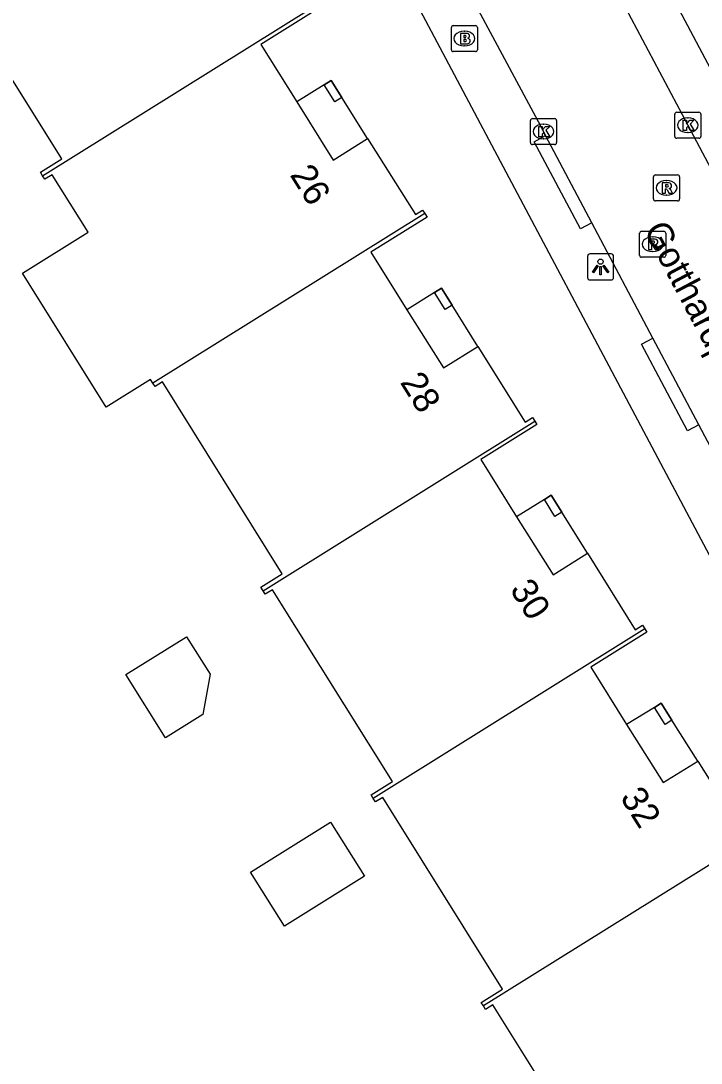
# Model space of a CAD drawing. Extents: x 158838 to 160074, y 386376 to 387776.
# Drawn here: x 159199.82 to 159225.91, y 387072.03 to 387112.04 of the extents above; entities that cross this region are included whole.
import ezdxf

# ---------------------------------------------------------------- set-up
doc = ezdxf.new("R2010")
doc.units = 0
for name, color, linetype in [('IMGEO_Brandkraan', 7, 'Continuous'), ('IMGEO_Kolk', 7, 'Continuous'), ('IMGEO_Lichtpunt', 7, 'Continuous'), ('IMGEO_Openbare_ruimte_label', 7, 'Continuous'), ('IMGEO_Pand', 7, 'Continuous'), ('IMGEO_Pand_nummerreeks', 7, 'Continuous'), ('IMGEO_Pand_overbouw', 7, 'Continuous'), ('IMGEO_Rijbaan_lokaal_open', 7, 'Continuous'), ('IMGEO_Rioolput', 7, 'Continuous'), ('IMGEO_Voetpad_open', 7, 'Continuous')]:
    doc.layers.add(name, color=color, linetype=linetype)

msp = doc.modelspace()

# ---------------------------------------------------------------- linework, layer by layer
at = {"layer": 'IMGEO_Brandkraan'}
for p, q in [((159216.409, 387111.863), (159217.261, 387111.863)), ((159216.334, 387110.937), (159216.334, 387111.789)), ((159216.822, 387111.643), (159216.847, 387111.643)), ((159217.335, 387111.789), (159217.335, 387110.937)), ((159216.845, 387111.083), (159216.82, 387111.083)), ((159217.261, 387110.863), (159216.409, 387110.863))]:
    msp.add_line(p, q, dxfattribs=at)
for points in [[(159216.409, 387111.863), (159217.261, 387111.863)], [(159216.334, 387110.937), (159216.334, 387111.789)], [(159216.682, 387111.563), (159216.682, 387111.163), (159216.895, 387111.163)], [(159216.913, 387111.563), (159216.682, 387111.563)], [(159216.861, 387111.482), (159216.807, 387111.482), (159216.807, 387111.406)], [(159217.335, 387111.789), (159217.335, 387110.937)], [(159216.807, 387111.406), (159216.86, 387111.406)], [(159216.869, 387111.33), (159216.807, 387111.33), (159216.807, 387111.249)], [(159216.807, 387111.249), (159216.869, 387111.249)], [(159217.261, 387110.863), (159216.409, 387110.863)]]:
    msp.add_lwpolyline(points, dxfattribs=at)
for centre, radius, start, end in [((159216.411, 387111.787), 0.0765, 91.552, 178.448), ((159216.411, 387111.787), 0.0765, 91.552, 178.448), ((159217.259, 387111.787), 0.0765, 1.552, 88.448), ((159217.259, 387111.787), 0.0765, 1.552, 88.448), ((159216.862, 387111.444), 0.0379, 267.8285, 90.9355), ((159216.917, 387111.418), 0.145, 59.4692, 91.5367), ((159216.942, 387111.465), 0.0922, 285.5137, 58.1501), ((159216.87, 387111.289), 0.0404, 269.8759, 90.5077), ((159216.901, 387111.414), 0.251, 268.6676, 293.5347), ((159216.947, 387111.273), 0.105, 301.3115, 78.989), ((159216.411, 387110.939), 0.0765, 181.552, 268.448), ((159216.411, 387110.939), 0.0765, 181.552, 268.448), ((159217.259, 387110.939), 0.0765, 271.552, 358.448), ((159217.259, 387110.939), 0.0765, 271.552, 358.448)]:
    msp.add_arc(centre, radius, start, end, dxfattribs=at)
for centre, major_axis, ratio, start_param, end_param in [((159216.821, 387111.363), (-0.387, 0.002), 0.722429, 4.712389, 7.853982), ((159216.846, 387111.363), (-0.39, 0.002), 0.717154, 1.570796, 4.712389)]:
    msp.add_ellipse(centre, major_axis=major_axis, ratio=ratio, start_param=start_param, end_param=end_param, dxfattribs=at)
at = {"layer": 'IMGEO_Kolk'}
for p, q in [((159219.444, 387108.294), (159220.296, 387108.294)), ((159224.903, 387107.609), (159224.903, 387108.461)), ((159224.978, 387108.535), (159225.83, 387108.535)), ((159225.391, 387108.315), (159225.416, 387108.315)), ((159225.904, 387108.461), (159225.904, 387107.609)), ((159219.369, 387107.368), (159219.369, 387108.22)), ((159219.857, 387108.074), (159219.882, 387108.074)), ((159220.37, 387108.22), (159220.37, 387107.368)), ((159219.88, 387107.514), (159219.855, 387107.514)), ((159225.83, 387107.535), (159224.978, 387107.535)), ((159225.414, 387107.755), (159225.389, 387107.755)), ((159220.296, 387107.294), (159219.444, 387107.294))]:
    msp.add_line(p, q, dxfattribs=at)
for points in [[(159219.444, 387108.294), (159220.296, 387108.294)], [(159224.903, 387107.609), (159224.903, 387108.461)], [(159224.978, 387108.535), (159225.83, 387108.535)], [(159225.224, 387108.235), (159225.347, 387108.235), (159225.347, 387108.084), (159225.477, 387108.235), (159225.641, 387108.235), (159225.495, 387108.084), (159225.648, 387107.835), (159225.496, 387107.835), (159225.411, 387107.999), (159225.347, 387107.932), (159225.347, 387107.835), (159225.224, 387107.835), (159225.224, 387108.235)], [(159225.904, 387108.461), (159225.904, 387107.609)], [(159219.369, 387107.368), (159219.369, 387108.22)], [(159219.69, 387107.994), (159219.813, 387107.994), (159219.813, 387107.843), (159219.943, 387107.994), (159220.107, 387107.994), (159219.961, 387107.843), (159220.114, 387107.594), (159219.962, 387107.594), (159219.877, 387107.758), (159219.813, 387107.691), (159219.813, 387107.594), (159219.69, 387107.594), (159219.69, 387107.994)], [(159220.37, 387108.22), (159220.37, 387107.368)], [(159225.83, 387107.535), (159224.978, 387107.535)], [(159220.296, 387107.294), (159219.444, 387107.294)]]:
    msp.add_lwpolyline(points, dxfattribs=at)
for centre, start, end in [((159219.446, 387108.218), 91.552, 178.448), ((159219.446, 387108.218), 91.552, 178.448), ((159220.294, 387108.218), 1.552, 88.448), ((159220.294, 387108.218), 1.552, 88.448), ((159224.98, 387108.459), 91.552, 178.448), ((159224.98, 387108.459), 91.552, 178.448), ((159225.828, 387108.459), 1.552, 88.448), ((159225.828, 387108.459), 1.552, 88.448), ((159224.98, 387107.611), 181.552, 268.448), ((159224.98, 387107.611), 181.552, 268.448), ((159225.828, 387107.611), 271.552, 358.448), ((159225.828, 387107.611), 271.552, 358.448), ((159219.446, 387107.37), 181.552, 268.448), ((159219.446, 387107.37), 181.552, 268.448), ((159220.294, 387107.37), 271.552, 358.448), ((159220.294, 387107.37), 271.552, 358.448)]:
    msp.add_arc(centre, 0.0765, start, end, dxfattribs=at)
for centre, major_axis, ratio, start_param, end_param in [((159225.39, 387108.035), (-0.387, 0.002), 0.722429, 4.712389, 7.853982), ((159225.415, 387108.035), (-0.39, 0.002), 0.717154, 1.570796, 4.712389), ((159219.856, 387107.794), (-0.387, 0.002), 0.722429, 4.712389, 7.853982), ((159219.881, 387107.794), (-0.39, 0.002), 0.717154, 1.570796, 4.712389)]:
    msp.add_ellipse(centre, major_axis=major_axis, ratio=ratio, start_param=start_param, end_param=end_param, dxfattribs=at)
at = {"layer": 'IMGEO_Lichtpunt'}
for p, q in [((159222.46, 387103.097), (159221.652, 387103.097)), ((159222.46, 387103.097), (159221.652, 387103.097)), ((159221.558, 387103.002), (159221.558, 387102.195)), ((159221.558, 387103.002), (159221.558, 387102.195)), ((159222.554, 387102.195), (159222.554, 387103.002)), ((159222.554, 387102.195), (159222.554, 387103.002)), ((159221.652, 387102.101), (159222.46, 387102.101)), ((159221.652, 387102.101), (159222.46, 387102.101))]:
    msp.add_line(p, q, dxfattribs=at)
for points in [[(159221.932, 387102.666), (159221.971, 387102.638), (159221.783, 387102.376), (159221.745, 387102.403), (159221.932, 387102.666)], [(159222.144, 387102.638), (159222.182, 387102.665), (159222.369, 387102.403), (159222.33, 387102.375), (159222.144, 387102.638)], [(159222.034, 387102.618), (159222.081, 387102.618), (159222.081, 387102.296), (159222.034, 387102.296), (159222.034, 387102.618)]]:
    msp.add_lwpolyline(points, dxfattribs=at)
msp.add_circle((159222.057, 387102.8), 0.0994, dxfattribs=at)
for centre, start, end in [((159221.652, 387103.002), 90, 180), ((159221.652, 387103.002), 90, 180), ((159222.46, 387103.002), 0, 90), ((159222.46, 387103.002), 0, 90), ((159221.652, 387102.195), 180, 270), ((159221.652, 387102.195), 180, 270), ((159222.46, 387102.195), 270, 0), ((159222.46, 387102.195), 270, 360)]:
    msp.add_arc(centre, 0.0946, start, end, dxfattribs=at)
at = {"layer": 'IMGEO_Pand'}
for points in [[(159200.658, 387106.098), (159200.573, 387106.234), (159201.396, 387106.748), (159196.797, 387114.109), (159196.517, 387113.934), (159196.432, 387114.069)], [(159200.658, 387106.098), (159211.089, 387112.61)], [(159211.089, 387112.61), (159211.174, 387112.474), (159209.03, 387111.133), (159210.408, 387108.929), (159211.8, 387106.699), (159213.121, 387107.524), (159214.954, 387104.604), (159215.233, 387104.779), (159215.318, 387104.644)], [(159211.459, 387109.587), (159211.722, 387109.751), (159212.131, 387109.099), (159211.869, 387108.934), (159211.459, 387109.587)], [(159204.887, 387098.141), (159204.802, 387098.277), (159203.098, 387097.212), (159199.882, 387102.359), (159202.4, 387103.933), (159201.023, 387106.138), (159200.743, 387105.963), (159200.658, 387106.098)], [(159215.318, 387104.644), (159204.887, 387098.141)], [(159215.318, 387104.644), (159215.403, 387104.509), (159213.246, 387103.169), (159214.623, 387100.952), (159216.029, 387098.724), (159217.35, 387099.549), (159219.171, 387096.643), (159219.449, 387096.817), (159219.533, 387096.682)], [(159215.69, 387101.614), (159215.953, 387101.778), (159216.362, 387101.126), (159216.099, 387100.961), (159215.69, 387101.614)], [(159209.113, 387090.17), (159209.028, 387090.306), (159209.851, 387090.82), (159205.252, 387098.181), (159204.972, 387098.006), (159204.887, 387098.141)], [(159209.113, 387090.17), (159219.533, 387096.682)], [(159219.533, 387096.682), (159219.618, 387096.547), (159217.463, 387095.204), (159218.83, 387093.008), (159220.236, 387090.78), (159221.556, 387091.605), (159223.385, 387088.671), (159223.665, 387088.845), (159223.75, 387088.709)], [(159220.165, 387093.837), (159220.572, 387093.184), (159220.309, 387093.02), (159219.902, 387093.673), (159220.165, 387093.837)], [(159213.339, 387082.199), (159213.254, 387082.335), (159214.077, 387082.849), (159209.477, 387090.209), (159209.198, 387090.035), (159209.113, 387090.17)], [(159223.75, 387088.709), (159213.339, 387082.199)], [(159223.75, 387088.709), (159223.834, 387088.574), (159221.679, 387087.231), (159223.057, 387085.03), (159224.463, 387082.802), (159225.784, 387083.627), (159227.624, 387080.693), (159227.904, 387080.868), (159227.989, 387080.733)], [(159207.085, 387086.96), (159206.803, 387085.418), (159205.368, 387084.521), (159203.852, 387086.948), (159206.182, 387088.405), (159207.085, 387086.96)], [(159224.386, 387085.855), (159224.795, 387085.203), (159224.533, 387085.038), (159224.123, 387085.691), (159224.386, 387085.855)], [(159217.564, 387074.229), (159217.48, 387074.364), (159218.302, 387074.878), (159213.703, 387082.238), (159213.424, 387082.064), (159213.339, 387082.199)], [(159211.703, 387081.291), (159213.002, 387079.213), (159209.929, 387077.293), (159208.631, 387079.371), (159211.703, 387081.291)], [(159227.989, 387080.733), (159217.564, 387074.229)], [(159221.79, 387066.257), (159221.706, 387066.393), (159222.528, 387066.907), (159217.929, 387074.267), (159217.649, 387074.093), (159217.564, 387074.229)]]:
    msp.add_lwpolyline(points, dxfattribs=at)
at = {"layer": 'IMGEO_Pand_overbouw'}
for points in [[(159212.131, 387109.099), (159211.722, 387109.751), (159211.459, 387109.587), (159210.408, 387108.929), (159211.8, 387106.699), (159213.121, 387107.524)], [(159216.362, 387101.126), (159215.953, 387101.778), (159215.69, 387101.614), (159214.623, 387100.952), (159216.029, 387098.724), (159217.35, 387099.549)], [(159220.572, 387093.184), (159220.165, 387093.837), (159219.902, 387093.673), (159218.83, 387093.008), (159220.236, 387090.78), (159221.556, 387091.605)], [(159224.795, 387085.203), (159224.386, 387085.855), (159224.123, 387085.691), (159223.057, 387085.03), (159224.463, 387082.802), (159225.784, 387083.627)]]:
    msp.add_lwpolyline(points, close=True, dxfattribs=at)
at = {"layer": 'IMGEO_Rijbaan_lokaal_open'}
for points in [[(159185.962, 387182.529), (159186.994, 387180.354), (159195.093, 387165.124), (159206.383, 387143.913), (159215.465, 387126.768), (159216.713, 387124.427), (159225.399, 387108.034), (159237.811, 387084.633), (159248.115, 387065.172), (159257.979, 387046.591), (159267.363, 387028.878), (159268.082, 387027.672)], [(159219.95, 387107.637), (159219.855, 387107.834), (159217.374, 387112.457)], [(159221.723, 387104.295), (159219.95, 387107.637)], [(159224.064, 387099.868), (159221.723, 387104.295)], [(159225.827, 387096.54), (159224.064, 387099.868)], [(159228.412, 387091.668), (159225.827, 387096.54)]]:
    msp.add_lwpolyline(points, dxfattribs=at)
at = {"layer": 'IMGEO_Rioolput'}
for p, q in [((159224.087, 387105.206), (159224.087, 387106.058)), ((159224.162, 387106.132), (159225.014, 387106.132)), ((159224.575, 387105.912), (159224.6, 387105.912)), ((159225.088, 387106.058), (159225.088, 387105.206)), ((159225.014, 387105.132), (159224.162, 387105.132)), ((159224.598, 387105.352), (159224.573, 387105.352)), ((159223.557, 387103.042), (159223.557, 387103.894)), ((159223.632, 387103.968), (159224.484, 387103.968)), ((159224.558, 387103.894), (159224.558, 387103.042)), ((159224.045, 387103.748), (159224.07, 387103.748)), ((159224.068, 387103.188), (159224.043, 387103.188)), ((159224.484, 387102.968), (159223.632, 387102.968))]:
    msp.add_line(p, q, dxfattribs=at)
for points in [[(159224.087, 387105.206), (159224.087, 387106.058)], [(159224.162, 387106.132), (159225.014, 387106.132)], [(159224.676, 387105.83), (159224.424, 387105.832), (159224.424, 387105.432)], [(159225.088, 387106.058), (159225.088, 387105.206)], [(159224.424, 387105.432), (159224.548, 387105.432), (159224.548, 387105.594), (159224.559, 387105.594)], [(159224.602, 387105.751), (159224.548, 387105.751), (159224.548, 387105.67)], [(159224.548, 387105.67), (159224.6, 387105.67)], [(159224.606, 387105.565), (159224.677, 387105.432), (159224.817, 387105.432), (159224.752, 387105.558)], [(159225.014, 387105.132), (159224.162, 387105.132)], [(159223.557, 387103.042), (159223.557, 387103.894)], [(159223.632, 387103.968), (159224.484, 387103.968)], [(159224.558, 387103.894), (159224.558, 387103.042)], [(159224.146, 387103.666), (159223.894, 387103.668), (159223.894, 387103.268)], [(159223.894, 387103.268), (159224.018, 387103.268), (159224.018, 387103.43), (159224.029, 387103.43)], [(159224.072, 387103.587), (159224.018, 387103.587), (159224.018, 387103.506)], [(159224.018, 387103.506), (159224.07, 387103.506)], [(159224.076, 387103.401), (159224.147, 387103.268), (159224.287, 387103.268), (159224.222, 387103.394)], [(159224.484, 387102.968), (159223.632, 387102.968)]]:
    msp.add_lwpolyline(points, dxfattribs=at)
for centre, radius, start, end in [((159224.164, 387106.056), 0.0765, 91.552, 178.448), ((159224.164, 387106.056), 0.0765, 91.552, 178.448), ((159224.675, 387105.72), 0.109, 350.3612, 89.416), ((159225.012, 387106.056), 0.0765, 1.552, 88.448), ((159225.012, 387106.056), 0.0765, 1.552, 88.448), ((159224.558, 387105.541), 0.0533, 26.0293, 88.6989), ((159224.584, 387105.859), 0.19, 274.7715, 282.9687), ((159224.608, 387105.655), 0.0964, 77.0061, 93.1865), ((159224.622, 387105.712), 0.0378, 276.6634, 79.6772), ((159224.673, 387105.72), 0.112, 277.5842, 350.9817), ((159224.657, 387105.505), 0.108, 29.5134, 73.7905), ((159224.164, 387105.208), 0.0765, 181.552, 268.448), ((159224.164, 387105.208), 0.0765, 181.552, 268.448), ((159225.012, 387105.208), 0.0765, 271.552, 358.448), ((159225.012, 387105.208), 0.0765, 271.552, 358.448), ((159223.634, 387103.892), 0.0765, 91.552, 178.448), ((159223.634, 387103.892), 0.0765, 91.552, 178.448), ((159224.482, 387103.892), 0.0765, 1.552, 88.448), ((159224.482, 387103.892), 0.0765, 1.552, 88.448), ((159224.028, 387103.377), 0.0533, 26.0293, 88.6989), ((159224.054, 387103.695), 0.19, 274.7715, 282.9687), ((159224.078, 387103.491), 0.0964, 77.0061, 93.1865), ((159224.092, 387103.548), 0.0378, 276.6634, 79.6772), ((159224.145, 387103.556), 0.109, 350.3612, 89.416), ((159224.143, 387103.556), 0.112, 277.5842, 350.9817), ((159224.127, 387103.341), 0.108, 29.5134, 73.7905), ((159223.634, 387103.044), 0.0765, 181.552, 268.448), ((159223.634, 387103.044), 0.0765, 181.552, 268.448), ((159224.482, 387103.044), 0.0765, 271.552, 358.448), ((159224.482, 387103.044), 0.0765, 271.552, 358.448)]:
    msp.add_arc(centre, radius, start, end, dxfattribs=at)
for centre, major_axis, ratio, start_param, end_param in [((159224.574, 387105.632), (-0.387, 0.002), 0.722429, 4.712389, 7.853982), ((159224.599, 387105.632), (-0.39, 0.002), 0.717154, 1.570796, 4.712389), ((159224.044, 387103.468), (-0.387, 0.002), 0.722429, 4.712389, 7.853982), ((159224.069, 387103.468), (-0.39, 0.002), 0.717154, 1.570796, 4.712389)]:
    msp.add_ellipse(centre, major_axis=major_axis, ratio=ratio, start_param=start_param, end_param=end_param, dxfattribs=at)
at = {"layer": 'IMGEO_Voetpad_open'}
for points in [[(159188.607, 387181.119), (159217.085, 387127.542), (159268.384, 387030.839), (159268.404, 387030.804), (159268.439, 387030.73), (159268.468, 387030.653), (159268.49, 387030.574), (159268.504, 387030.493), (159268.512, 387030.411), (159268.512, 387030.329), (159268.504, 387030.247), (159268.49, 387030.166), (159268.468, 387030.087), (159268.089, 387028.603), (159268.053, 387028.439), (159268.033, 387028.272), (159268.027, 387028.103), (159268.036, 387027.936), (159268.061, 387027.769), (159268.082, 387027.672)], [(159261.184, 387025.643), (159192.812, 387154.528), (159184.858, 387169.495), (159180.565, 387177.574), (159180.465, 387177.724), (159180.352, 387177.865), (159180.227, 387177.995), (159180.091, 387178.113), (159179.944, 387178.219), (159179.789, 387178.311), (159179.627, 387178.389), (159179.458, 387178.452), (159179.284, 387178.5), (159179.106, 387178.532), (159178.926, 387178.548), (159178.746, 387178.548), (159178.566, 387178.532), (159178.388, 387178.5), (159178.214, 387178.452), (159178.045, 387178.389), (159177.883, 387178.311)], [(159221.723, 387104.295), (159221.282, 387104.061), (159219.509, 387107.403), (159219.95, 387107.637)], [(159225.827, 387096.54), (159225.386, 387096.306), (159223.623, 387099.634), (159224.064, 387099.868)]]:
    msp.add_lwpolyline(points, dxfattribs=at)

# ---------------------------------------------------------------- texts
at = {"layer": 'IMGEO_Openbare_ruimte_label'}
msp.add_text('Gotthardpas', height=1, rotation=297.8973, dxfattribs=at).set_placement((159223.691, 387104.019))
at = {"layer": 'IMGEO_Pand_nummerreeks'}
for s, rotation, p in [('26', 302.1255, (159210.12, 387106.133)), ('28', 302.074, (159214.346, 387098.168)), ('30', 301.9365, (159218.556, 387090.218)), ('32', 302.0969, (159222.786, 387082.234))]:
    msp.add_text(s, height=1, rotation=rotation, dxfattribs=at).set_placement(p)

doc.saveas('drawing.dxf')
